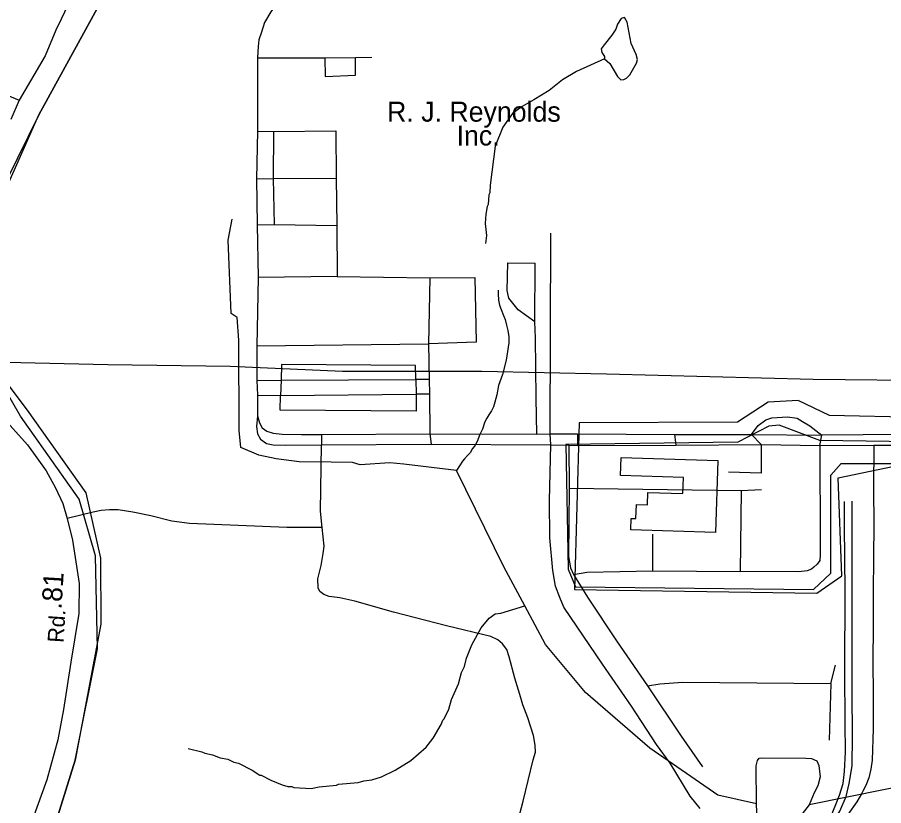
# Model space of a CAD drawing. Extents: x 1551653 to 1702041, y 811336 to 920032.
# Drawn here: x 1595676 to 1599233, y 910419 to 913655 of the extents above; entities that cross this region are included whole.
import ezdxf

# ---------------------------------------------------------------- set-up
doc = ezdxf.new("R2010")
doc.units = 0
for name, color, linetype in [('Old_Level_11', 7, 'Continuous'), ('Old_Level_17', 7, 'Continuous'), ('Old_Level_24', 7, 'Continuous'), ('Old_Level_32', 7, 'Continuous'), ('Old_Level_35', 7, 'Continuous'), ('Old_Level_41', 7, 'Continuous'), ('Old_Level_44', 7, 'Continuous'), ('Old_Level_48', 7, 'Continuous'), ('Old_Level_49', 7, 'Continuous'), ('Old_Level_56', 7, 'Continuous'), ('Old_Level_59', 7, 'Continuous'), ('Old_Level_62', 7, 'Continuous')]:
    doc.layers.add(name, color=color, linetype=linetype)

msp = doc.modelspace()

# ---------------------------------------------------------------- linework, layer by layer
at = {"layer": 'Old_Level_32'}
for points in [[(1595921.697, 913786.864), (1595855.834, 913647.714), (1595833.295, 913602.146), (1595789.726, 913496.766), (1595683.454, 913314.773)], [(1594945.351, 913621.805), (1595683.454, 913314.773)], [(1595683.454, 913314.773), (1595649.354, 913236.342)], [(1595608.67, 912020.414), (1595717.892, 911900.126), (1595793.554, 911792.724), (1595831.979, 911723.902), (1595862.685, 911659.24), (1595880.217, 911597.293), (1595901.448, 911508.565), (1595929.614, 911330.424), (1595927.689, 911207.253), (1595894.971, 911007.101), (1595865.462, 910813.364), (1595842.367, 910688.911), (1595796.179, 910524.683), (1595696.269, 910248.229), (1595633.861, 910041.376)]]:
    msp.add_lwpolyline(points, dxfattribs=at)
at = {"layer": 'Old_Level_35'}
for p, q in [((1596661.58, 913488.475), (1596938.714, 913488.475)), ((1596661.58, 913488.475), (1596661.58, 913188.246)), ((1596938.714, 913488.475), (1597064.45, 913489.757)), ((1596938.714, 913488.475), (1596939.996, 913412.776)), ((1597064.45, 913489.757), (1597131.167, 913492.323)), ((1597064.45, 913417.908), (1597064.45, 913489.757)), ((1596939.996, 913412.776), (1597064.45, 913417.908)), ((1596661.58, 913188.246), (1596657.089, 912991.943)), ((1596661.58, 913188.246), (1596727.656, 913186.963)), ((1596727.656, 913186.963), (1596726.373, 912993.226)), ((1596727.656, 913186.963), (1596982.978, 913189.529)), ((1596982.978, 913189.529), (1596984.261, 912994.509)), ((1596657.089, 912991.943), (1596726.373, 912993.226)), ((1596657.089, 912991.943), (1596660.297, 912803.338)), ((1596726.373, 912993.226), (1596984.261, 912994.509)), ((1596726.373, 912993.226), (1596729.58, 912804.621)), ((1596984.261, 912994.509), (1596987.468, 912800.772)), ((1596660.297, 912803.338), (1596729.58, 912804.621)), ((1596660.297, 912803.338), (1596664.307, 912587.568)), ((1596729.58, 912804.621), (1596987.468, 912800.772)), ((1596987.468, 912800.772), (1596988.752, 912591.639)), ((1597689.284, 912646.809), (1597802.19, 912645.526)), ((1597800.908, 912405.6), (1597802.19, 912645.526)), ((1596664.307, 912587.568), (1596658.636, 912306.895)), ((1596988.752, 912591.639), (1596664.307, 912587.568)), ((1596988.752, 912591.639), (1597369.81, 912585.223)), ((1597369.81, 912585.223), (1597364.678, 912314.505)), ((1597369.81, 912585.223), (1597554.566, 912587.79)), ((1597554.566, 912587.79), (1597559.698, 912320.92)), ((1596658.636, 912306.895), (1597364.678, 912314.505)), ((1596658.636, 912306.895), (1596659.014, 912164.391)), ((1597559.698, 912320.92), (1597364.678, 912314.505)), ((1597364.678, 912314.505), (1597366.603, 912168.24)), ((1596761.015, 912229.825), (1596758.448, 912165.674)), ((1597310.15, 912225.976), (1596761.015, 912229.825)), ((1597311.433, 912168.24), (1597310.15, 912225.976)), ((1596659.014, 912164.391), (1596758.448, 912165.674)), ((1596659.014, 912164.391), (1596661.58, 912104.088)), ((1596758.448, 912165.674), (1596755.883, 912102.806)), ((1596758.448, 912165.674), (1597311.433, 912168.24)), ((1597366.603, 912168.24), (1597311.433, 912168.24)), ((1597311.433, 912168.24), (1597312.715, 912107.938)), ((1597366.603, 912168.24), (1597367.886, 912107.938)), ((1596661.58, 912104.088), (1596755.883, 912102.806)), ((1596661.58, 912104.088), (1596661.58, 912019.409)), ((1596754.6, 912042.503), (1596755.883, 912102.806)), ((1596755.883, 912102.806), (1597312.715, 912107.938)), ((1597367.886, 912107.938), (1597312.715, 912107.938)), ((1597312.715, 912107.938), (1597312.715, 912038.655)), ((1597367.886, 912107.938), (1597369.169, 911944.993)), ((1597312.715, 912038.655), (1596754.6, 912042.503)), ((1596925.242, 911942.428), (1597369.169, 911944.993)), ((1596925.242, 911942.428), (1596925.242, 911900.088)), ((1597369.169, 911944.993), (1597374.301, 911902.653)), ((1597369.169, 911944.993), (1597808.605, 911943.711)), ((1597808.605, 911943.711), (1597863.776, 911944.993)), ((1597863.776, 911944.993), (1597975.399, 911944.993)), ((1597975.399, 911944.993), (1597975.399, 911897.521)), ((1597975.399, 911944.993), (1598375.703, 911942.428)), ((1598375.703, 911942.428), (1598690.686, 911942.428)), ((1598380.835, 911898.804), (1598375.703, 911942.428)), ((1598729.818, 911901.371), (1598690.686, 911942.428)), ((1598690.686, 911942.428), (1598979.367, 911939.861)), ((1598971.669, 911897.521), (1598979.367, 911939.861)), ((1596925.242, 911900.088), (1597374.301, 911902.653)), ((1597374.301, 911902.653), (1597866.342, 911900.088)), ((1597866.342, 911900.088), (1597940.757, 911898.804)), ((1597940.757, 911898.804), (1597942.04, 911721.747)), ((1597940.757, 911898.804), (1597975.399, 911897.521)), ((1597975.399, 911897.521), (1598380.835, 911898.804)), ((1598380.835, 911898.804), (1598729.818, 911901.371)), ((1598729.818, 911901.371), (1598729.818, 911783.332)), ((1598729.818, 911901.371), (1598971.669, 911897.521)), ((1598971.669, 911897.521), (1599193.312, 911898.804)), ((1599193.312, 911898.804), (1599492.83, 911896.997)), ((1598729.818, 911783.332), (1598596.384, 911788.464)), ((1597942.04, 911721.747), (1598648.346, 911712.765)), ((1598648.346, 911712.765), (1598643.855, 911380.462)), ((1598648.346, 911712.765), (1598731.743, 911716.615)), ((1598284.608, 911383.028), (1598285.891, 911533.142)), ((1598284.608, 911383.028), (1598643.855, 911380.462)), ((1599015.933, 910919.855), (1599035.178, 910995.554)), ((1599015.933, 910919.855), (1599009.518, 910687.628))]:
    msp.add_line(p, q, dxfattribs=at)
for points in [[(1596809.128, 913806.665), (1596716.75, 913678.362), (1596690.448, 913633.456), (1596677.618, 913594.965), (1596667.353, 913562.89), (1596664.788, 913535.946), (1596661.58, 913488.475)], [(1597800.908, 912405.6), (1597732.907, 912454.355), (1597694.416, 912501.827), (1597686.718, 912533.902), (1597689.284, 912646.809)], [(1597808.605, 911943.711), (1597806.04, 912092.541), (1597802.832, 912338.883), (1597800.908, 912405.6)], [(1596661.58, 912019.409), (1596658.372, 911975.786), (1596662.221, 911944.993), (1596673.769, 911923.182), (1596699.429, 911905.22), (1596726.373, 911900.088), (1596776.411, 911898.804), (1596925.242, 911900.088)], [(1596661.58, 912019.409), (1596669.92, 911989.899), (1596681.467, 911969.371), (1596700.712, 911956.54), (1596726.373, 911947.56), (1596763.58, 911943.711), (1596841.845, 911942.428), (1596925.242, 911942.428)], [(1598690.686, 911942.428), (1598717.63, 911979.635), (1598749.706, 912002.729), (1598774.083, 912010.428), (1598838.234, 912015.56), (1598878.008, 912009.144), (1598899.819, 911996.315), (1598929.329, 911978.352), (1598979.367, 911939.861)], [(1600035.819, 911941.037), (1599764.575, 911941.037), (1599487.825, 911944.039), (1598979.367, 911939.861)], [(1596927.808, 911560.085), (1596920.751, 911628.086), (1596925.242, 911900.088)], [(1598971.669, 911897.521), (1598972.952, 911492.085), (1598972.952, 911448.462), (1598970.386, 911425.368), (1598960.122, 911409.971), (1598946.009, 911397.141), (1598937.027, 911389.443), (1598919.065, 911383.028), (1598884.423, 911379.178), (1598643.855, 911380.462)], [(1599193.312, 911898.804), (1599191.387, 911719.822), (1599192.349, 911573.557), (1599191.387, 911436.915), (1599190.425, 911295.141), (1599190.104, 911154.649), (1599188.501, 911013.516), (1599189.463, 910871.742), (1599190.425, 910733.816), (1599186.255, 910605.514), (1599180.161, 910568.948), (1599171.821, 910532.381), (1599160.274, 910500.947), (1599147.444, 910477.853), (1599141.67, 910466.947), (1599123.387, 910434.872), (1599086.179, 910382.268)], [(1597942.04, 911721.747), (1597939.474, 911443.33), (1597943.324, 911417.67), (1597947.172, 911394.575), (1597960.003, 911367.632)], [(1596927.808, 911560.085), (1596782.826, 911560.085), (1596382.522, 911576.765), (1596309.389, 911587.029), (1596224.068, 911608.841), (1596149.653, 911624.237), (1596089.35, 911633.218), (1596053.426, 911633.218), (1596020.067, 911630.652), (1595986.708, 911622.954), (1595880.217, 911597.293)], [(1596910.487, 911312.461), (1596909.846, 911349.669), (1596922.676, 911404.839), (1596931.657, 911453.594), (1596935.506, 911484.387), (1596927.808, 911560.085)], [(1597960.003, 911367.632), (1598013.889, 911376.613), (1598284.608, 911383.028)], [(1597960.003, 911367.632), (1598016.456, 911273.97), (1598136.419, 911095.63), (1598262.797, 910910.874)], [(1597689.926, 910198.794), (1597753.436, 910437.437), (1597793.851, 910606.797), (1597802.832, 910638.872), (1597801.549, 910667.099), (1597795.134, 910706.873), (1597771.398, 910778.723), (1597750.869, 910832.61), (1597743.171, 910860.836), (1597718.794, 910941.667), (1597695.058, 911030.195), (1597686.077, 911059.706), (1597668.114, 911082.799), (1597648.869, 911099.479), (1597619.359, 911113.592), (1597438.453, 911157.215), (1597220.338, 911213.669), (1597061.884, 911258.574), (1597000.299, 911271.405), (1596956.676, 911277.82), (1596934.864, 911285.518), (1596918.185, 911298.349), (1596910.487, 911312.461)], [(1598262.797, 910910.874), (1598314.118, 910918.572), (1598407.779, 910926.271), (1599015.933, 910919.855)], [(1598262.797, 910910.874), (1598401.364, 910704.307), (1598489.251, 910577.287)]]:
    msp.add_lwpolyline(points, dxfattribs=at)
at = {"layer": 'Old_Level_41'}
msp.add_lwpolyline([(1598155.074, 911847.941), (1598552.042, 911835.193), (1598542.578, 911540.467), (1598194.252, 911551.653), (1598195.743, 911598.079), (1598215.653, 911597.439), (1598217.524, 911655.655), (1598263.472, 911654.179), (1598265.104, 911704.939), (1598408.451, 911700.332), (1598410.553, 911765.751), (1598152.7, 911774.037), (1598155.074, 911847.941)], dxfattribs=at)
at = {"layer": 'Old_Level_44'}
for points in [[(1598479.628, 910406.645), (1598438.082, 910457.72), (1598357.099, 910592.684), (1598300.647, 910669.665), (1598197.363, 910827.478), (1598078.041, 910999.403), (1597920.229, 911234.197), (1597903.549, 911272.687), (1597886.229, 911320.159), (1597874.681, 911384.311), (1597862.669, 911517.935), (1597860.651, 911671.472), (1597866.342, 911900.088), (1597863.776, 911944.993), (1597866.707, 912768.656)], [(1598831.178, 910159.021), (1598938.31, 910244.984), (1598981.933, 910292.456), (1599026.839, 910351.475), (1599053.782, 910396.381), (1599079.443, 910456.683), (1599090.99, 910509.287), (1599103.179, 910582.419), (1599105.745, 910704.307), (1599103.821, 910882.647), (1599103.179, 911120.007), (1599103.821, 911484.387), (1599103.179, 911669.143)], [(1598831.178, 910159.021), (1598917.141, 910253.965), (1598981.292, 910329.664), (1599017.217, 910377.135), (1599036.462, 910423.324), (1599051.858, 910461.815), (1599066.613, 910509.287), (1599071.745, 910559.325), (1599076.877, 910637.589), (1599075.594, 910755.628), (1599073.67, 910972.459), (1599075.594, 911299.631), (1599072.386, 911569.066), (1599071.745, 911667.86)]]:
    msp.add_lwpolyline(points, dxfattribs=at)
at = {"layer": 'Old_Level_48'}
for points in [[(1597253.277, 908965.031), (1596689.036, 908782.309), (1596382.021, 908715.865), (1596116.496, 908724.171), (1595917.351, 908807.227), (1595726.505, 908915.199), (1595510.765, 909214.198), (1595539.807, 909409.378), (1595913.203, 910605.377), (1596004.477, 911062.182), (1595996.179, 911444.237), (1595929.798, 911676.793), (1595689.166, 912017.32), (1595539.807, 912274.792), (1595490.021, 912640.236), (1595763.845, 913254.846), (1596187.026, 914027.262), (1596671.19, 914821.315)], [(1599280.184, 913833.793), (1599987.175, 912867.698), (1600388.431, 912061.548), (1600044.845, 912078.568), (1600038.041, 911990.066), (1599752.287, 912003.682), (1599010.687, 912020.701), (1598881.416, 912081.972), (1598758.95, 912075.164), (1598633.083, 911993.47), (1597983.332, 911990.066), (1597963.707, 911306.574), (1598959.015, 911290.76), (1599061.705, 911361.925), (1599045.907, 911765.194), (1599308.487, 911819.311), (1599662.049, 911796.823), (1599669.948, 911701.936), (1599733.143, 911630.771), (1599843.732, 911622.863), (1599914.664, 911594.257)]]:
    msp.add_lwpolyline(points, dxfattribs=at)
at = {"layer": 'Old_Level_49'}
for points in [[(1596660.001, 914757.606), (1596187.026, 914027.262), (1595763.845, 913254.846), (1595539.426, 912801.578), (1595500.994, 912715.037), (1595491.386, 912630.9), (1595555.973, 912252.523), (1595715.823, 912042.939), (1595956.456, 911702.412), (1596016.407, 911434.98), (1596018.809, 911163.338), (1595913.203, 910605.377), (1595539.807, 909409.378), (1595469.355, 909251.309), (1595589.454, 909071.015), (1595726.505, 908915.199), (1595911.319, 908789.759), (1596116.496, 908724.171), (1596382.021, 908715.865), (1596689.036, 908782.309), (1597253.277, 908965.031)], [(1598760.564, 914710.529), (1599611.704, 913555.653), (1600286.026, 912619.464), (1600369.483, 912030.964), (1600009.514, 912031.272), (1600016.793, 911902.704), (1598971.027, 911918.288), (1598804.218, 911980.214), (1598762.284, 911976.523), (1598634.537, 911911.521), (1597928.235, 911900.756), (1597937.257, 911389.766), (1597967.708, 911316.973), (1598945.704, 911306.208), (1599016.754, 911372.542), (1599016.754, 911775.469), (1599058.79, 911823.759), (1599622.273, 911823.759), (1599630.783, 911736.202), (1599698.45, 911657.975), (1599835.527, 911651.208)]]:
    msp.add_lwpolyline(points, dxfattribs=at)
at = {"layer": 'Old_Level_56'}
msp.add_lwpolyline([(1606329.501, 912536.824), (1606227.792, 912554.101), (1606159.846, 912558.684), (1606047.927, 912555.954), (1605692.741, 912516.145), (1604720.784, 912449.057), (1603801.188, 912394.241), (1603125.401, 912342.698), (1602494.191, 912302.828), (1601999.214, 912272.557), (1601626.957, 912246.376), (1601391.332, 912224.287), (1600655.819, 912181.742), (1600178.022, 912161.289), (1599468.281, 912162.516), (1598943.441, 912167.834), (1598095.433, 912190.333), (1597582.456, 912200.969), (1597010.572, 912200.969), (1596549.138, 912221.422), (1596046.797, 912228.786), (1595390.644, 912243.512)], dxfattribs=at)
at = {"layer": 'Old_Level_59'}
msp.add_line((1596541.16, 912740.855), (1596557.564, 912826.669), dxfattribs=at)
for points in [[(1598716.86, 910290.252), (1598710.611, 910425.817), (1598552.619, 910461.906), (1598272.62, 910654.655), (1598008.615, 910883.288), (1597844.574, 911080.343), (1597759.054, 911239.315), (1597673.663, 911398.994), (1597478.726, 911794.044), (1597262.678, 911820.54), (1597204.942, 911825.672), (1597083.054, 911817.973), (1597052.262, 911826.955), (1596963.732, 911828.238), (1596832.864, 911830.804), (1596737.92, 911842.352), (1596667.353, 911857.748), (1596592.938, 911888.54), (1596586.523, 911959.107), (1596585.657, 912330.34), (1596577.66, 912422.409), (1596553.566, 912439.428), (1596541.16, 912740.855)], [(1599395.588, 910516.962), (1598927.659, 910421.408), (1598836.695, 910305.245)]]:
    msp.add_lwpolyline(points, dxfattribs=at)
at = {"layer": 'Old_Level_62'}
for points in [[(1598086.843, 913484.579), (1598108.066, 913465.816), (1598140.669, 913413.015), (1598154.305, 913398.662), (1598166.403, 913400.302), (1598176.553, 913406.044), (1598190.907, 913419.68), (1598218.076, 913466.944), (1598222.587, 913482.836), (1598217.051, 913502.931), (1598196.238, 913547.53), (1598180.449, 913636.01), (1598168.966, 913654.259), (1598154.92, 913650.671), (1598140.259, 913627.09), (1598133.697, 913607.2), (1598117.088, 913581.671), (1598086.023, 913542.506), (1598072.489, 913525.384), (1598075.257, 913510.723), (1598086.843, 913494.421), (1598086.843, 913484.579)], [(1598086.843, 913484.579), (1597971.193, 913433.521), (1597914.292, 913398.969), (1597859.133, 913354.473), (1597796.694, 913316.641), (1597748.097, 913289.164), (1597708.727, 913260.457), (1597668.947, 913204.785), (1597637.266, 913126.25), (1597617.069, 912966.72), (1597616.248, 912934.731), (1597612.045, 912926.837), (1597608.969, 912886.954), (1597604.765, 912879.06), (1597599.947, 912847.174), (1597596.973, 912809.24), (1597601.69, 912759.104), (1597597.896, 912726.911)], [(1597649.672, 912535.392), (1597649.467, 912519.398), (1597651.722, 912493.767), (1597656.028, 912474.082), (1597662.795, 912455.217), (1597672.535, 912431.123), (1597678.379, 912415.129), (1597684.121, 912391.036), (1597689.862, 912368.993), (1597693.655, 912342.951), (1597693.348, 912318.96), (1597688.939, 912282.973), (1597682.583, 912247.089), (1597668.024, 912189.265), (1597651.517, 912143.435), (1597645.161, 912105.501), (1597636.856, 912075.563), (1597630.602, 912055.673), (1597622.4, 912039.782), (1597612.25, 912023.788), (1597604.15, 912009.946), (1597595.948, 911994.055), (1597585.696, 911964.117), (1597573.392, 911940.229), (1597565.19, 911916.34), (1597554.938, 911896.45), (1597544.788, 911884.557), (1597534.638, 911866.615), (1597524.59, 911856.773), (1597512.389, 911842.932), (1597504.29, 911832.987), (1597478.726, 911794.044)], [(1596377.221, 910652.809), (1596432.995, 910639.891), (1596444.888, 910633.739), (1596476.774, 910627.178), (1596508.557, 910614.567), (1596540.443, 910610.056), (1596564.229, 910597.65), (1596584.119, 910593.344), (1596639.688, 910564.432), (1596671.368, 910543.927), (1596677.315, 910543.824), (1596716.992, 910523.114), (1596762.617, 910504.352), (1596786.505, 910497.892), (1596802.499, 910497.687), (1596810.496, 910493.586), (1596882.367, 910488.358), (1596914.458, 910495.739), (1596986.533, 910502.609), (1596994.633, 910506.402), (1597074.706, 910513.066), (1597098.799, 910520.653), (1597130.788, 910524.139), (1597170.978, 910537.467), (1597227.367, 910564.534), (1597291.958, 910603.392), (1597354.807, 910658.346), (1597383.412, 910695.87), (1597416.323, 910751.337), (1597422.577, 910769.176), (1597428.728, 910775.123), (1597447.285, 910814.8), (1597457.948, 910854.581), (1597486.963, 910918.147), (1597499.676, 910965.924), (1597512.082, 910989.71), (1597520.592, 911023.543), (1597541.507, 911079.215), (1597580.569, 911148.523), (1597613.173, 911187.995), (1597637.471, 911205.527), (1597661.565, 911209.116), (1597759.054, 911239.315)], [(1598710.611, 910425.817), (1598709.881, 910581.924), (1598715.417, 910603.455), (1598721.261, 910613.502), (1598731.411, 910614.733), (1598913.497, 910612.99), (1598937.271, 910611.524), (1598958.669, 910602.957), (1598967.229, 910583.68), (1598972.04, 910536.505), (1598963.427, 910500.621), (1598947.741, 910470.581), (1598927.659, 910421.408)]]:
    msp.add_lwpolyline(points, dxfattribs=at)

# ---------------------------------------------------------------- texts
at = {"layer": 'Old_Level_11'}
msp.add_text('Rd.', height=65.6167, rotation=86.2253, dxfattribs=at).set_placement((1595864.93, 911085.841))
at = {"layer": 'Old_Level_17'}
msp.add_text('.81', height=82.0208, rotation=86.514667, dxfattribs=at).set_placement((1595856.807, 911223.172))
at = {"layer": 'Old_Level_24'}
for s, height, p in [('R. J. Reynolds', 82.02083, (1597193.907, 913226.885)), ('Inc.', 82.0208, (1597479.3, 913129.024))]:
    msp.add_text(s, height=height, dxfattribs=at).set_placement(p)

doc.saveas('drawing.dxf')
